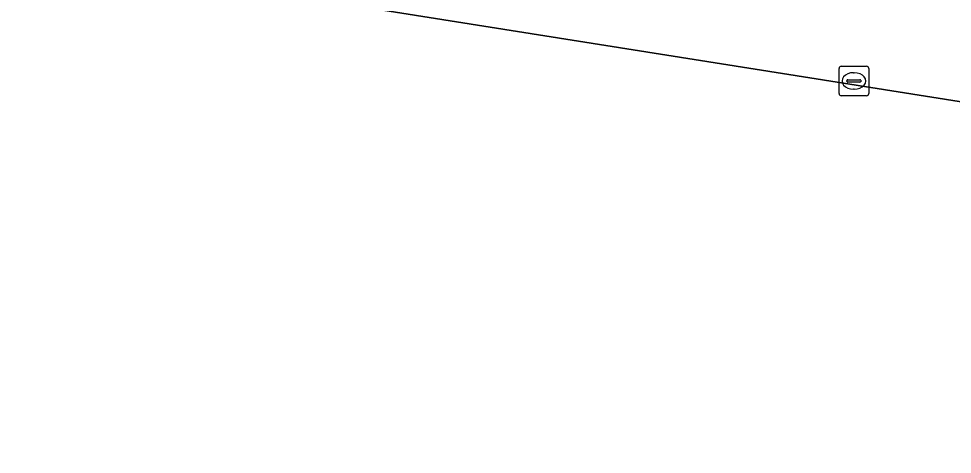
# Model space of a CAD drawing. Extents: x 154324 to 155744, y 382937 to 384188.
# Drawn here: x 155321.78 to 155353.31, y 383365.63 to 383380.36 of the extents above; entities that cross this region are included whole.
import ezdxf

# ---------------------------------------------------------------- set-up
doc = ezdxf.new("R2010")
doc.units = 0
for name, color, linetype in [('IMGEO_Groenvoorziening', 7, 'Continuous'), ('IMGEO_Kolk', 7, 'Continuous'), ('IMGEO_Rijbaan_lokaal_gesloten', 7, 'Continuous')]:
    doc.layers.add(name, color=color, linetype=linetype)

msp = doc.modelspace()

# ---------------------------------------------------------------- linework, layer by layer
at = {"layer": 'IMGEO_Groenvoorziening'}
msp.add_lwpolyline([(155358.814, 383365.632), (155360.106, 383374.508), (155360.327, 383375.705), (155360.426, 383376.464), (155295.925, 383386.713), (155295.512, 383384.113), (155295.052, 383381.177), (155292.112, 383381.637), (155292.571, 383384.573), (155292.985, 383387.18), (155280.782, 383389.119), (155238.742, 383395.799)], dxfattribs=at)
at = {"layer": 'IMGEO_Kolk'}
for p, q in [((155349.482, 383377.829), (155349.482, 383378.681)), ((155349.557, 383378.755), (155350.409, 383378.755)), ((155349.97, 383378.535), (155349.995, 383378.535)), ((155350.483, 383378.681), (155350.483, 383377.829)), ((155349.741, 383378.249), (155349.741, 383378.261)), ((155350.179, 383378.212), (155349.781, 383378.212)), ((155349.784, 383378.298), (155350.182, 383378.298)), ((155350.225, 383378.261), (155350.225, 383378.249)), ((155349.993, 383377.975), (155349.968, 383377.975)), ((155350.409, 383377.755), (155349.557, 383377.755))]:
    msp.add_line(p, q, dxfattribs=at)
for points in [[(155349.482, 383377.829), (155349.482, 383378.681)], [(155349.557, 383378.755), (155350.409, 383378.755)], [(155350.483, 383378.681), (155350.483, 383377.829)], [(155350.409, 383377.755), (155349.557, 383377.755)]]:
    msp.add_lwpolyline(points, dxfattribs=at)
for centre, radius, start, end in [((155349.559, 383378.679), 0.0765, 91.552, 178.448), ((155349.559, 383378.679), 0.0765, 91.552, 178.448), ((155350.407, 383378.679), 0.0765, 1.552, 88.448), ((155350.407, 383378.679), 0.0765, 1.552, 88.448), ((155349.781, 383378.258), 0.0403, 85.8775, 175.7526), ((155349.778, 383378.248), 0.0366, 178.938, 274.7102), ((155350.182, 383378.255), 0.043, 264.8664, 352.4533), ((155350.186, 383378.26), 0.0386, 1.7309, 96.639), ((155349.559, 383377.831), 0.0765, 181.552, 268.448), ((155349.559, 383377.831), 0.0765, 181.552, 268.448), ((155350.407, 383377.831), 0.0765, 271.552, 358.448), ((155350.407, 383377.831), 0.0765, 271.552, 358.448)]:
    msp.add_arc(centre, radius, start, end, dxfattribs=at)
for centre, major_axis, ratio, start_param, end_param in [((155349.969, 383378.255), (-0.387, 0.002), 0.722429, 4.712389, 7.853982), ((155349.994, 383378.255), (-0.39, 0.002), 0.717154, 1.570796, 4.712389)]:
    msp.add_ellipse(centre, major_axis=major_axis, ratio=ratio, start_param=start_param, end_param=end_param, dxfattribs=at)
at = {"layer": 'IMGEO_Rijbaan_lokaal_gesloten'}
msp.add_lwpolyline([(155238.742, 383395.799), (155280.782, 383389.119), (155292.985, 383387.18), (155295.925, 383386.713), (155360.426, 383376.464), (155366.366, 383375.502), (155368.377, 383375.447), (155369.374, 383375.593), (155371.331, 383376.087), (155374.899, 383377.537), (155376.703, 383378.478), (155378.429, 383379.542)], dxfattribs=at)

doc.saveas('drawing.dxf')
